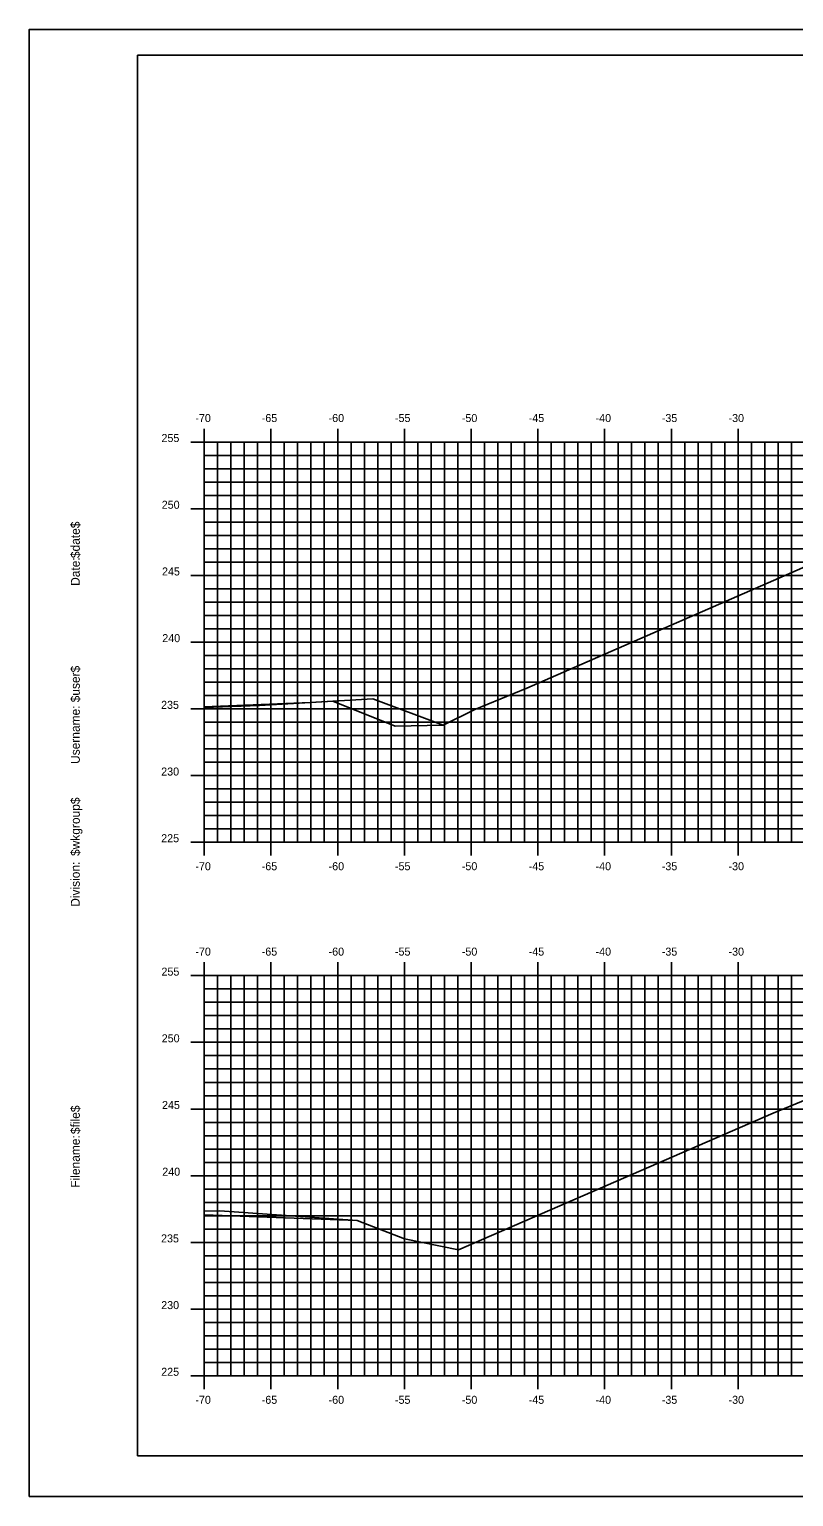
# Model space of a CAD drawing. Extents: x -22 to 1480, y -1511 to 8.
# Drawn here: x 105.1 to 162.3, y -1511.4 to -1401.4 of the extents above; entities that cross this region are included whole.
import ezdxf

# ---------------------------------------------------------------- set-up
doc = ezdxf.new("R2010")
doc.units = 0
for name, color, linetype in [('BORDER', 7, 'Continuous'), ('H_V ANNOTATION', 7, 'Continuous'), ('MAJOR', 7, 'Continuous'), ('MINOR', 7, 'Continuous'), ('PLOT BOUNDARY', 7, 'Continuous'), ('S_Roadway_Centerline', 7, 'Continuous')]:
    doc.layers.add(name, color=color, linetype=linetype)

msp = doc.modelspace()

# ---------------------------------------------------------------- linework, layer by layer
at = {"layer": 'BORDER'}
for p, q in [((273.16, -1403.33), (113.16, -1403.33)), ((113.16, -1403.33), (113.16, -1508.33)), ((113.16, -1508.33), (273.16, -1508.33))]:
    msp.add_line(p, q, dxfattribs=at)
at = {"layer": 'MAJOR'}
for p, q in [((118.16, -1431.33), (118.16, -1432.33)), ((123.16, -1431.33), (123.16, -1432.33)), ((128.16, -1431.33), (128.16, -1432.33)), ((133.16, -1431.33), (133.16, -1432.33)), ((138.16, -1431.33), (138.16, -1432.33)), ((143.16, -1431.33), (143.16, -1432.33)), ((148.16, -1431.33), (148.16, -1432.33)), ((153.16, -1431.33), (153.16, -1432.33)), ((158.16, -1431.33), (158.16, -1432.33)), ((117.15, -1432.33), (118.16, -1432.33)), ((118.16, -1432.33), (258.16, -1432.33)), ((118.16, -1462.33), (118.16, -1432.33)), ((118.16, -1462.33), (118.16, -1432.33)), ((118.16, -1432.33), (258.16, -1432.33)), ((123.16, -1462.33), (123.16, -1432.33)), ((128.16, -1462.33), (128.16, -1432.33)), ((133.16, -1462.33), (133.16, -1432.33)), ((138.16, -1462.33), (138.16, -1432.33)), ((143.16, -1462.33), (143.16, -1432.33)), ((148.16, -1462.33), (148.16, -1432.33)), ((153.16, -1462.33), (153.16, -1432.33)), ((158.16, -1462.33), (158.16, -1432.33)), ((117.15, -1437.33), (118.16, -1437.33)), ((118.16, -1437.33), (258.16, -1437.33)), ((117.15, -1442.33), (118.16, -1442.33)), ((118.16, -1442.33), (258.16, -1442.33)), ((117.15, -1447.33), (118.16, -1447.33)), ((118.16, -1447.33), (258.16, -1447.33)), ((117.15, -1452.33), (118.16, -1452.33)), ((118.16, -1452.33), (258.16, -1452.33)), ((117.15, -1457.33), (118.16, -1457.33)), ((118.16, -1457.33), (258.16, -1457.33)), ((117.15, -1462.33), (118.16, -1462.33)), ((118.16, -1462.33), (258.16, -1462.33)), ((118.16, -1462.33), (258.16, -1462.33)), ((118.16, -1463.33), (118.16, -1462.33)), ((123.16, -1463.33), (123.16, -1462.33)), ((128.16, -1463.33), (128.16, -1462.33)), ((133.16, -1463.33), (133.16, -1462.33)), ((138.16, -1463.33), (138.16, -1462.33)), ((143.16, -1463.33), (143.16, -1462.33)), ((148.16, -1463.33), (148.16, -1462.33)), ((153.16, -1463.33), (153.16, -1462.33)), ((158.16, -1463.33), (158.16, -1462.33)), ((118.16, -1471.33), (118.16, -1472.33)), ((123.16, -1471.33), (123.16, -1472.33)), ((128.16, -1471.33), (128.16, -1472.33)), ((133.16, -1471.33), (133.16, -1472.33)), ((138.16, -1471.33), (138.16, -1472.33)), ((143.16, -1471.33), (143.16, -1472.33)), ((148.16, -1471.33), (148.16, -1472.33)), ((153.16, -1471.33), (153.16, -1472.33)), ((158.16, -1471.33), (158.16, -1472.33)), ((117.15, -1472.33), (118.16, -1472.33)), ((118.16, -1472.33), (258.16, -1472.33)), ((118.16, -1502.33), (118.16, -1472.33)), ((118.16, -1502.33), (118.16, -1472.33)), ((118.16, -1472.33), (258.16, -1472.33)), ((123.16, -1502.33), (123.16, -1472.33)), ((128.16, -1502.33), (128.16, -1472.33)), ((133.16, -1502.33), (133.16, -1472.33)), ((138.16, -1502.33), (138.16, -1472.33)), ((143.16, -1502.33), (143.16, -1472.33)), ((148.16, -1502.33), (148.16, -1472.33)), ((153.16, -1502.33), (153.16, -1472.33)), ((158.16, -1502.33), (158.16, -1472.33)), ((117.15, -1477.33), (118.16, -1477.33)), ((118.16, -1477.33), (258.16, -1477.33)), ((117.15, -1482.33), (118.16, -1482.33)), ((118.16, -1482.33), (258.16, -1482.33)), ((117.15, -1487.33), (118.16, -1487.33)), ((118.16, -1487.33), (258.16, -1487.33)), ((117.15, -1492.33), (118.16, -1492.33)), ((118.16, -1492.33), (258.16, -1492.33)), ((117.15, -1497.33), (118.16, -1497.33)), ((118.16, -1497.33), (258.16, -1497.33)), ((117.15, -1502.33), (118.16, -1502.33)), ((118.16, -1502.33), (258.16, -1502.33)), ((118.16, -1502.33), (258.16, -1502.33)), ((118.16, -1503.33), (118.16, -1502.33)), ((123.16, -1503.33), (123.16, -1502.33)), ((128.16, -1503.33), (128.16, -1502.33)), ((133.16, -1503.33), (133.16, -1502.33)), ((138.16, -1503.33), (138.16, -1502.33)), ((143.16, -1503.33), (143.16, -1502.33)), ((148.16, -1503.33), (148.16, -1502.33)), ((153.16, -1503.33), (153.16, -1502.33)), ((158.16, -1503.33), (158.16, -1502.33))]:
    msp.add_line(p, q, dxfattribs=at)
at = {"layer": 'MINOR'}
for p, q in [((119.16, -1462.33), (119.16, -1432.33)), ((120.16, -1462.33), (120.16, -1432.33)), ((121.16, -1462.33), (121.16, -1432.33)), ((122.16, -1462.33), (122.16, -1432.33)), ((124.16, -1462.33), (124.16, -1432.33)), ((125.16, -1462.33), (125.16, -1432.33)), ((126.16, -1462.33), (126.16, -1432.33)), ((127.16, -1462.33), (127.16, -1432.33)), ((129.16, -1462.33), (129.16, -1432.33)), ((130.16, -1462.33), (130.16, -1432.33)), ((131.16, -1462.33), (131.16, -1432.33)), ((132.16, -1462.33), (132.16, -1432.33)), ((134.16, -1462.33), (134.16, -1432.33)), ((135.16, -1462.33), (135.16, -1432.33)), ((136.16, -1462.33), (136.16, -1432.33)), ((137.16, -1462.33), (137.16, -1432.33)), ((139.16, -1462.33), (139.16, -1432.33)), ((140.16, -1462.33), (140.16, -1432.33)), ((141.16, -1462.33), (141.16, -1432.33)), ((142.16, -1462.33), (142.16, -1432.33)), ((144.16, -1462.33), (144.16, -1432.33)), ((145.16, -1462.33), (145.16, -1432.33)), ((146.16, -1462.33), (146.16, -1432.33)), ((147.16, -1462.33), (147.16, -1432.33)), ((149.16, -1462.33), (149.16, -1432.33)), ((150.16, -1462.33), (150.16, -1432.33)), ((151.16, -1462.33), (151.16, -1432.33)), ((152.16, -1462.33), (152.16, -1432.33)), ((154.16, -1462.33), (154.16, -1432.33)), ((155.16, -1462.33), (155.16, -1432.33)), ((156.16, -1462.33), (156.16, -1432.33)), ((157.16, -1462.33), (157.16, -1432.33)), ((159.16, -1462.33), (159.16, -1432.33)), ((160.16, -1462.33), (160.16, -1432.33)), ((161.16, -1462.33), (161.16, -1432.33)), ((162.16, -1462.33), (162.16, -1432.33)), ((118.16, -1433.33), (258.16, -1433.33)), ((118.16, -1433.33), (119.16, -1433.33)), ((118.16, -1434.33), (258.16, -1434.33)), ((118.16, -1434.33), (119.16, -1434.33)), ((118.16, -1435.33), (258.16, -1435.33)), ((118.16, -1435.33), (119.16, -1435.33)), ((118.16, -1436.33), (258.16, -1436.33)), ((118.16, -1436.33), (119.16, -1436.33)), ((118.16, -1438.33), (258.16, -1438.33)), ((118.16, -1438.33), (119.16, -1438.33)), ((118.16, -1439.33), (258.16, -1439.33)), ((118.16, -1439.33), (119.16, -1439.33)), ((118.16, -1440.33), (258.16, -1440.33)), ((118.16, -1440.33), (119.16, -1440.33)), ((118.16, -1441.33), (258.16, -1441.33)), ((118.16, -1441.33), (119.16, -1441.33)), ((118.16, -1443.33), (258.16, -1443.33)), ((118.16, -1443.33), (119.16, -1443.33)), ((118.16, -1444.33), (258.16, -1444.33)), ((118.16, -1444.33), (119.16, -1444.33)), ((118.16, -1445.33), (258.16, -1445.33)), ((118.16, -1445.33), (119.16, -1445.33)), ((118.16, -1446.33), (258.16, -1446.33)), ((118.16, -1446.33), (119.16, -1446.33)), ((118.16, -1448.33), (258.16, -1448.33)), ((118.16, -1448.33), (119.16, -1448.33)), ((118.16, -1449.33), (258.16, -1449.33)), ((118.16, -1449.33), (119.16, -1449.33)), ((118.16, -1450.33), (258.16, -1450.33)), ((118.16, -1450.33), (119.16, -1450.33)), ((118.16, -1451.33), (258.16, -1451.33)), ((118.16, -1451.33), (119.16, -1451.33)), ((118.16, -1453.33), (258.16, -1453.33)), ((118.16, -1453.33), (119.16, -1453.33)), ((118.16, -1454.33), (258.16, -1454.33)), ((118.16, -1454.33), (119.16, -1454.33)), ((118.16, -1455.33), (258.16, -1455.33)), ((118.16, -1455.33), (119.16, -1455.33)), ((118.16, -1456.33), (258.16, -1456.33)), ((118.16, -1456.33), (119.16, -1456.33)), ((118.16, -1458.33), (258.16, -1458.33)), ((118.16, -1458.33), (119.16, -1458.33)), ((118.16, -1459.33), (258.16, -1459.33)), ((118.16, -1459.33), (119.16, -1459.33)), ((118.16, -1460.33), (258.16, -1460.33)), ((118.16, -1460.33), (119.16, -1460.33)), ((118.16, -1461.33), (258.16, -1461.33)), ((118.16, -1461.33), (119.16, -1461.33)), ((119.16, -1502.33), (119.16, -1472.33)), ((120.16, -1502.33), (120.16, -1472.33)), ((121.16, -1502.33), (121.16, -1472.33)), ((122.16, -1502.33), (122.16, -1472.33)), ((124.16, -1502.33), (124.16, -1472.33)), ((125.16, -1502.33), (125.16, -1472.33)), ((126.16, -1502.33), (126.16, -1472.33)), ((127.16, -1502.33), (127.16, -1472.33)), ((129.16, -1502.33), (129.16, -1472.33)), ((130.16, -1502.33), (130.16, -1472.33)), ((131.16, -1502.33), (131.16, -1472.33)), ((132.16, -1502.33), (132.16, -1472.33)), ((134.16, -1502.33), (134.16, -1472.33)), ((135.16, -1502.33), (135.16, -1472.33)), ((136.16, -1502.33), (136.16, -1472.33)), ((137.16, -1502.33), (137.16, -1472.33)), ((139.16, -1502.33), (139.16, -1472.33)), ((140.16, -1502.33), (140.16, -1472.33)), ((141.16, -1502.33), (141.16, -1472.33)), ((142.16, -1502.33), (142.16, -1472.33)), ((144.16, -1502.33), (144.16, -1472.33)), ((145.16, -1502.33), (145.16, -1472.33)), ((146.16, -1502.33), (146.16, -1472.33)), ((147.16, -1502.33), (147.16, -1472.33)), ((149.16, -1502.33), (149.16, -1472.33)), ((150.16, -1502.33), (150.16, -1472.33)), ((151.16, -1502.33), (151.16, -1472.33)), ((152.16, -1502.33), (152.16, -1472.33)), ((154.16, -1502.33), (154.16, -1472.33)), ((155.16, -1502.33), (155.16, -1472.33)), ((156.16, -1502.33), (156.16, -1472.33)), ((157.16, -1502.33), (157.16, -1472.33)), ((159.16, -1502.33), (159.16, -1472.33)), ((160.16, -1502.33), (160.16, -1472.33)), ((161.16, -1502.33), (161.16, -1472.33)), ((162.16, -1502.33), (162.16, -1472.33)), ((118.16, -1473.33), (258.16, -1473.33)), ((118.16, -1473.33), (119.16, -1473.33)), ((118.16, -1474.33), (258.16, -1474.33)), ((118.16, -1474.33), (119.16, -1474.33)), ((118.16, -1475.33), (258.16, -1475.33)), ((118.16, -1475.33), (119.16, -1475.33)), ((118.16, -1476.33), (258.16, -1476.33)), ((118.16, -1476.33), (119.16, -1476.33)), ((118.16, -1478.33), (258.16, -1478.33)), ((118.16, -1478.33), (119.16, -1478.33)), ((118.16, -1479.33), (258.16, -1479.33)), ((118.16, -1479.33), (119.16, -1479.33)), ((118.16, -1480.33), (258.16, -1480.33)), ((118.16, -1480.33), (119.16, -1480.33)), ((118.16, -1481.33), (258.16, -1481.33)), ((118.16, -1481.33), (119.16, -1481.33)), ((118.16, -1483.33), (258.16, -1483.33)), ((118.16, -1483.33), (119.16, -1483.33)), ((118.16, -1484.33), (258.16, -1484.33)), ((118.16, -1484.33), (119.16, -1484.33)), ((118.16, -1485.33), (258.16, -1485.33)), ((118.16, -1485.33), (119.16, -1485.33)), ((118.16, -1486.33), (258.16, -1486.33)), ((118.16, -1486.33), (119.16, -1486.33)), ((118.16, -1488.33), (258.16, -1488.33)), ((118.16, -1488.33), (119.16, -1488.33)), ((118.16, -1489.33), (258.16, -1489.33)), ((118.16, -1489.33), (119.16, -1489.33)), ((118.16, -1490.33), (258.16, -1490.33)), ((118.16, -1490.33), (119.16, -1490.33)), ((118.16, -1491.33), (258.16, -1491.33)), ((118.16, -1491.33), (119.16, -1491.33)), ((118.16, -1493.33), (258.16, -1493.33)), ((118.16, -1493.33), (119.16, -1493.33)), ((118.16, -1494.33), (258.16, -1494.33)), ((118.16, -1494.33), (119.16, -1494.33)), ((118.16, -1495.33), (258.16, -1495.33)), ((118.16, -1495.33), (119.16, -1495.33)), ((118.16, -1496.33), (258.16, -1496.33)), ((118.16, -1496.33), (119.16, -1496.33)), ((118.16, -1498.33), (258.16, -1498.33)), ((118.16, -1498.33), (119.16, -1498.33)), ((118.16, -1499.33), (258.16, -1499.33)), ((118.16, -1499.33), (119.16, -1499.33)), ((118.16, -1500.33), (258.16, -1500.33)), ((118.16, -1500.33), (119.16, -1500.33)), ((118.16, -1501.33), (258.16, -1501.33)), ((118.16, -1501.33), (119.16, -1501.33))]:
    msp.add_line(p, q, dxfattribs=at)
at = {"layer": 'PLOT BOUNDARY'}
msp.add_lwpolyline([(105.06, -1511.39), (275.06, -1511.39), (275.06, -1401.39), (105.06, -1401.39)], close=True, dxfattribs=at)
at = {"layer": 'S_Roadway_Centerline'}
for points in [[(118.16, -1452.19), (126.1, -1451.86), (127.8, -1451.76), (132.47, -1453.63), (136.06, -1453.56), (138.43, -1452.38), (142.33, -1450.79), (165.34, -1440.73)], [(118.16, -1452.24), (122.31, -1452.08), (130.8, -1451.59), (136.06, -1453.56), (138.43, -1452.38), (142.33, -1450.79), (165.34, -1440.73)], [(118.16, -1490.27), (129.63, -1490.68), (133.16, -1492.07), (137.2, -1492.88), (160.79, -1482.65), (165.89, -1480.54)], [(118.16, -1490), (119.33, -1489.96), (129.63, -1490.68), (133.16, -1492.07), (137.2, -1492.88), (160.79, -1482.65), (165.89, -1480.54)]]:
    msp.add_lwpolyline(points, dxfattribs=at)

# ---------------------------------------------------------------- texts
at = {"layer": 'BORDER'}
for s, p in [('$date$', (108.84, -1441.03)), ('Date:', (108.84, -1443.11)), ('$user$', (108.84, -1451.84)), ('Username:', (108.84, -1456.46)), ('$wkgroup$', (108.84, -1463.36)), ('Division:', (108.84, -1467.17)), ('$file$', (108.84, -1484.21)), ('Filename:', (108.84, -1488.23))]:
    msp.add_text(s, height=0.67, rotation=90, dxfattribs=at).set_placement(p)
at = {"layer": 'H_V ANNOTATION'}
for s, p in [('-70', (117.5, -1430.83)), ('-65', (122.47, -1430.83)), ('-60', (127.48, -1430.83)), ('-55', (132.45, -1430.83)), ('-50', (137.46, -1430.83)), ('-45', (142.47, -1430.83)), ('-40', (147.48, -1430.83)), ('-35', (152.44, -1430.83)), ('-30', (157.44, -1430.83)), ('255', (114.96, -1432.33)), ('250', (114.98, -1437.33)), ('245', (115, -1442.33)), ('240', (115.02, -1447.33)), ('235', (114.93, -1452.33)), ('230', (114.94, -1457.33)), ('225', (114.94, -1462.33)), ('-70', (117.5, -1464.43)), ('-65', (122.47, -1464.43)), ('-60', (127.48, -1464.43)), ('-55', (132.45, -1464.43)), ('-50', (137.46, -1464.43)), ('-45', (142.47, -1464.43)), ('-40', (147.48, -1464.43)), ('-35', (152.44, -1464.43)), ('-30', (157.44, -1464.43)), ('-70', (117.5, -1470.83)), ('-65', (122.47, -1470.83)), ('-60', (127.48, -1470.83)), ('-55', (132.45, -1470.83)), ('-50', (137.46, -1470.83)), ('-45', (142.47, -1470.83)), ('-40', (147.48, -1470.83)), ('-35', (152.44, -1470.83)), ('-30', (157.44, -1470.83)), ('255', (114.96, -1472.33)), ('250', (114.98, -1477.33)), ('245', (115, -1482.33)), ('240', (115.02, -1487.33)), ('235', (114.93, -1492.33)), ('230', (114.94, -1497.33)), ('225', (114.94, -1502.33)), ('-70', (117.5, -1504.43)), ('-65', (122.47, -1504.43)), ('-60', (127.48, -1504.43)), ('-55', (132.45, -1504.43)), ('-50', (137.46, -1504.43)), ('-45', (142.47, -1504.43)), ('-40', (147.48, -1504.43)), ('-35', (152.44, -1504.43)), ('-30', (157.44, -1504.43))]:
    msp.add_text(s, height=0.6, dxfattribs=at).set_placement(p)

doc.saveas('drawing.dxf')
